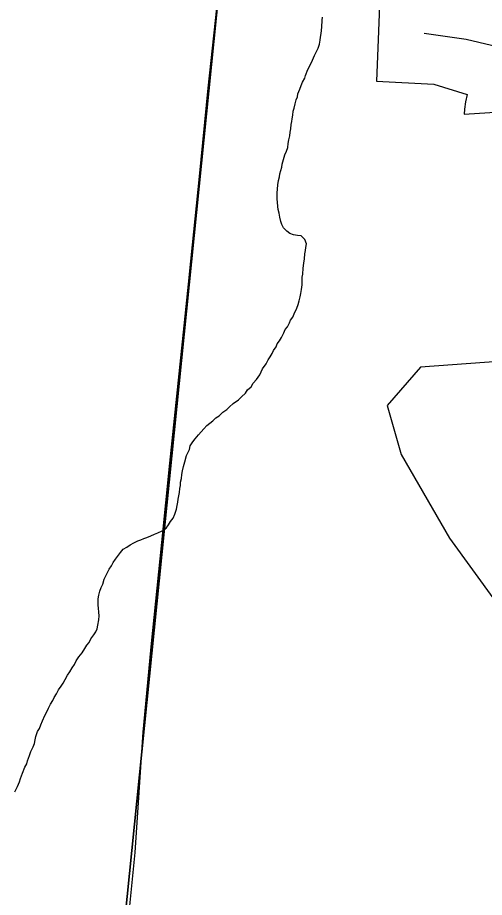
# Model space of a CAD drawing. Extents: x 1310247 to 1664935, y 284496 to 704931.
# Drawn here: x 1479599 to 1481810, y 573855 to 578022 of the extents above; entities that cross this region are included whole.
import ezdxf

# ---------------------------------------------------------------- set-up
doc = ezdxf.new("R2010")
doc.units = 0
for name, color, linetype in [('GM_X_County', 7, 'Continuous'), ('GM_X_Interstate_Shield', 7, 'Continuous'), ('GM_X_Major_Lake_Text', 7, 'Continuous'), ('GM_X_Minor_River_Text', 7, 'Continuous'), ('GM_X_State_Location', 7, 'Continuous')]:
    doc.layers.add(name, color=color, linetype=linetype)

msp = doc.modelspace()

# ---------------------------------------------------------------- linework, layer by layer
at = {"layer": 'GM_X_County'}
for points in [[(1480575, 578377.6), (1480023, 572924.8), (1474265.8, 571980.6), (1474738.6, 577396.3)], [(1480575, 578377.6), (1485991.2, 577590.3), (1485439, 572125.6), (1480023, 572924.8)]]:
    msp.add_lwpolyline(points, close=True, dxfattribs=at)
at = {"layer": 'GM_X_Interstate_Shield'}
for points in [[(1480413.2, 576804.8), (1480413.5, 576807.1), (1480461.2, 577269.7), (1480502, 577688.2), (1480541.9, 578066.7), (1480576.3, 578367), (1480618.2, 578841.6), (1480665.7, 579292), (1480705.5, 579758.7), (1480748.6, 580191.1), (1480788.1, 580641.6), (1480826.6, 581040.7)], [(1480073.7, 573208.7), (1480101.1, 573507.3), (1480123.3, 573735.6), (1480155.9, 574068.3), (1480194, 574637.7), (1480232.4, 575042.4), (1480282.8, 575535.2), (1480320.7, 575911.8), (1480363.5, 576334.4), (1480413.2, 576804.8)]]:
    msp.add_lwpolyline(points, dxfattribs=at)
at = {"layer": 'GM_X_Major_Lake_Text'}
for points in [[(1481317.8, 578198.3), (1481299.3, 577721), (1481570.5, 577706.8), (1481728.7, 577658.4), (1481720, 577623.5), (1481715, 577588), (1481713.7, 577564.1), (1481982.7, 577582.9)], [(1481961.1, 576399.7), (1481507.3, 576366.8), (1481349.5, 576185.1), (1481415.9, 575953.3), (1481644.6, 575557), (1482285.3, 574674.5)]]:
    msp.add_lwpolyline(points, dxfattribs=at)
at = {"layer": 'GM_X_Minor_River_Text'}
for points in [[(1480715.4, 576290.9), (1480729.9, 576308.6), (1480746.5, 576330.3), (1480759.2, 576358.1), (1480775.9, 576381.8), (1480786.4, 576401.6), (1480794.8, 576415.4), (1480805.2, 576431.2), (1480811.6, 576445.1), (1480824.1, 576462.9), (1480828.5, 576476.8), (1480838.8, 576490.6), (1480849.3, 576506.4), (1480859.9, 576528.3), (1480866.3, 576544.2), (1480876.7, 576558), (1480887.2, 576575.8), (1480891.5, 576589.7), (1480901.9, 576603.5), (1480908.3, 576619.4), (1480921, 576645.2), (1480927.5, 576663.1), (1480932, 576681.1), (1480936.5, 576699.1), (1480940.9, 576715), (1480943.4, 576735), (1480946, 576757.1), (1480946.5, 576779.1), (1480946.9, 576793.2), (1480949.2, 576807.2), (1480952, 576835.2), (1480954.6, 576859.3), (1480957.1, 576879.3), (1480959.7, 576903.3), (1480962.1, 576919.3), (1480964.5, 576933.3), (1480967, 576951.3), (1480959.4, 576971.6), (1480941.8, 576988.1), (1480923.8, 576990.6), (1480905.8, 576993), (1480887.9, 576999.5), (1480874.1, 577009.9), (1480858.5, 577026.3), (1480850.9, 577042.6), (1480845.2, 577056.8), (1480841.7, 577077), (1480838.2, 577095.1), (1480832.6, 577113.4), (1480831, 577127.5), (1480829.5, 577147.6), (1480827.9, 577161.7), (1480828.3, 577177.7), (1480828.6, 577191.8), (1480829.1, 577209.8), (1480831.6, 577229.8), (1480834.1, 577249.9), (1480838.6, 577267.8), (1480840.9, 577281.8), (1480845.4, 577297.8), (1480849.8, 577313.7), (1480852.1, 577327.7), (1480858.7, 577349.7), (1480865.3, 577371.6), (1480871.8, 577389.5), (1480878.3, 577407.4), (1480880.7, 577425.4), (1480883.2, 577443.4), (1480887.7, 577461.4), (1480890.1, 577479.4), (1480892.5, 577495.4), (1480895.1, 577515.4), (1480897.4, 577529.4), (1480899.8, 577543.4), (1480902.2, 577559.4), (1480904.7, 577579.4), (1480909.1, 577593.4), (1480913.6, 577613.3), (1480918.1, 577633.3), (1480924.5, 577647.2), (1480926.9, 577661.2), (1480935.4, 577683.1), (1480941.9, 577701), (1480948.3, 577716.9), (1480958.8, 577734.7), (1480963.2, 577748.6), (1480973.9, 577776.5), (1480984.5, 577796.3), (1480995.1, 577820.1), (1481005.7, 577841.9), (1481014.2, 577861.8), (1481022.7, 577877.7), (1481029.1, 577895.6), (1481031.7, 577915.6), (1481034, 577929.6), (1481036.5, 577947.6), (1481039.3, 577977.6), (1481042.1, 578009.7), (1481042.4, 578023.7)], [(1479728.2, 574716.8), (1479738.8, 574736.6), (1479745.2, 574750.5), (1479755.7, 574770.4), (1479766.2, 574788.2), (1479772.6, 574802.1), (1479783, 574819.9), (1479793.5, 574837.7), (1479806, 574855.5), (1479814.4, 574869.3), (1479824.9, 574887.1), (1479835.4, 574907), (1479845.9, 574922.8), (1479858.4, 574942.5), (1479868.8, 574958.3), (1479877.3, 574976.2), (1479889.8, 574994), (1479904.3, 575013.7), (1479916.9, 575033.5), (1479927.3, 575049.3), (1479937.7, 575063.1), (1479946.1, 575078.9), (1479960.7, 575098.7), (1479969.1, 575112.5), (1479975.4, 575126.4), (1479979.9, 575144.4), (1479984.6, 575170.4), (1479985, 575188.4), (1479983.5, 575206.6), (1479982, 575224.7), (1479980.3, 575238.8), (1479980.7, 575252.8), (1479981.1, 575268.9), (1479983.5, 575286.9), (1479988, 575304.9), (1479994.5, 575322.8), (1480002.9, 575338.7), (1480009.5, 575362.6), (1480018, 575380.5), (1480024.4, 575394.4), (1480032.8, 575410.2), (1480043.3, 575426), (1480051.7, 575441.9), (1480062.1, 575457.7), (1480076.6, 575475.4), (1480087, 575489.2), (1480099.4, 575505), (1480115.7, 575514.6), (1480132, 575524.2), (1480150.3, 575533.8), (1480168.6, 575543.4), (1480182.8, 575549.1), (1480197, 575554.7), (1480211.2, 575560.4), (1480229.5, 575568), (1480247.7, 575575.5), (1480263.9, 575581.2), (1480284.2, 575590.7), (1480302.6, 575604.3), (1480313.1, 575620.1), (1480323.5, 575635.9), (1480335.9, 575651.7), (1480344.4, 575669.5), (1480351, 575693.5), (1480355.5, 575711.4), (1480357.9, 575727.4), (1480360.3, 575741.4), (1480362.7, 575757.5), (1480365.1, 575773.5), (1480367.6, 575791.5), (1480369.9, 575805.5), (1480370.4, 575821.5), (1480374.8, 575839.5), (1480377.3, 575857.5), (1480379.8, 575875.5), (1480384.3, 575895.5), (1480390.9, 575917.4), (1480399.6, 575947.3), (1480406.1, 575963.2), (1480412.4, 575977.2), (1480416.9, 575993.1), (1480429.4, 576012.9), (1480439.8, 576026.7), (1480456.3, 576046.3), (1480468.7, 576060.1), (1480481.1, 576073.8), (1480495.6, 576089.5), (1480509.9, 576101.2), (1480524.2, 576112.9), (1480538.6, 576126.6), (1480552.9, 576136.3), (1480571.4, 576153.9), (1480589.8, 576165.5), (1480602.2, 576179.3), (1480620.6, 576194.9), (1480645.2, 576212.3), (1480659.6, 576226), (1480678.1, 576243.6), (1480688.5, 576259.4), (1480704.9, 576273.1), (1480715.4, 576290.9)], [(1479586.6, 574354.7), (1479599.3, 574380.5), (1479607.9, 574402.4), (1479612.3, 574418.4), (1479623, 574444.2), (1479633.7, 574472.1), (1479642.2, 574487.9), (1479646.5, 574501.9), (1479655.2, 574527.8), (1479661.7, 574545.7), (1479672.3, 574567.5), (1479678.7, 574583.4), (1479683.2, 574601.4), (1479685.6, 574617.4), (1479694.2, 574641.3), (1479702.6, 574655.2), (1479709.1, 574673.1), (1479717.6, 574691), (1479728.2, 574716.8)]]:
    msp.add_lwpolyline(points, dxfattribs=at)
at = {"layer": 'GM_X_State_Location'}
msp.add_lwpolyline([(1481524.6, 577948.6), (1481723.5, 577919.5), (1481842.7, 577890.9), (1481867.5, 577886.4), (1481990.3, 577832.2)], dxfattribs=at)

doc.saveas('drawing.dxf')
